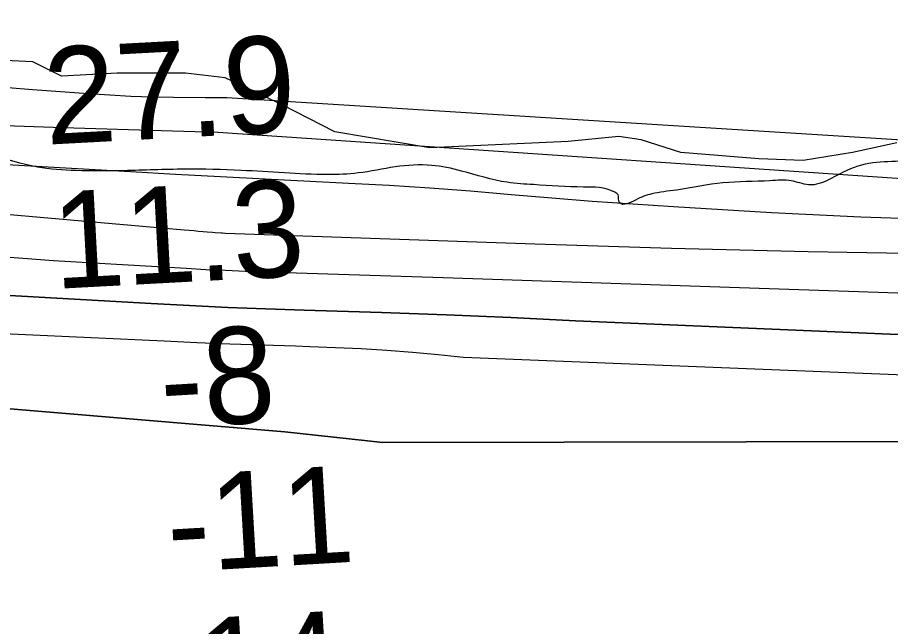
# Model space of a CAD drawing. Extents: x 3297772 to 3335630, y 634068 to 659439.
# Drawn here: x 3326321 to 3326926, y 647396 to 647818 of the extents above; entities that cross this region are included whole.
import ezdxf

# ---------------------------------------------------------------- set-up
doc = ezdxf.new("R2010")
doc.units = 0
for name, color, linetype in [('V-RIVR-EDGE', 7, 'Continuous'), ('V-RIVR-RANG', 7, 'Continuous'), ('V-SITE-VEGE', 7, 'Continuous'), ('V-TOPO-DPTH', 7, 'Continuous'), ('V-TOPO-MAJR', 7, 'Continuous'), ('V-TOPO-MINR', 7, 'Continuous'), ('V-TOPO-WATR', 7, 'Continuous')]:
    doc.layers.add(name, color=color, linetype=linetype)

msp = doc.modelspace()

# ---------------------------------------------------------------- linework, layer by layer
at = {"layer": 'V-RIVR-EDGE'}
msp.add_spline([(3333439.402885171, 648130.067855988), (3333432.2550225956, 648128.6038350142), (3333393.4567422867, 648121.3315154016), (3333365.9123509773, 648117.1337919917), (3333332.1679445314, 648114.8904143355), (3333298.427373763, 648114.1982391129), (3333260.8068790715, 648112.7400518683), (3333230.1687131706, 648112.0402052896), (3333195.2589870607, 648109.0241031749), (3333136.2979518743, 648102.9650492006), (3333088.585052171, 648097.6537877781), (3333047.077921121, 648092.7149842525), (3333001.6860715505, 648085.0711656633), (3332967.9320759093, 648078.9497819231), (3332933.4130271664, 648077.0961227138), (3332910.9177151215, 648075.9883382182), (3332895.0140544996, 648074.4764514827), (3332874.457745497, 648073.3638723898), (3332860.8770528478, 648070.2950297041), (3332849.229609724, 648064.8945887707), (3332842.244404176, 648062.9728462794), (3332806.9516720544, 648061.8967061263), (3332785.2252487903, 648058.0723995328), (3332742.937721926, 648051.1965108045), (3332702.2061920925, 648046.2557894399), (3332606.0019147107, 648034.4717826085), (3332570.696716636, 648028.3542345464), (3332514.829456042, 648018.7973037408), (3332458.5734359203, 648008.853531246), (3332396.116441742, 648000.4763038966), (3332317.749074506, 647987.8725855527), (3332285.5481991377, 647982.5229673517), (3332246.364994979, 647976.4150084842), (3332207.9612277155, 647971.8563342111), (3332152.8781986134, 647965.787691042), (3332088.4917905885, 647961.2932643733), (3332048.919826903, 647954.7984638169), (3332019.0476730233, 647950.2186933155), (3331983.3527565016, 647943.326502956), (3331945.32911849, 647935.6644648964), (3331897.9973069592, 647927.6376402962), (3331843.2934481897, 647918.0778327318), (3331788.9754721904, 647907.7414650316), (3331738.1553730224, 647900.498871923), (3331714.1069407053, 647898.6193218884), (3331693.9298020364, 647894.0155784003), (3331644.660905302, 647886.7691496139), (3331609.3547483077, 647880.2638009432), (3331580.2591545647, 647876.0699132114), (3331563.1959277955, 647876.112105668), (3331548.0726629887, 647876.5373041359), (3331538.376688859, 647876.1734765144), (3331524.797914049, 647873.8802350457), (3331503.455455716, 647868.5037670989), (3331463.879656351, 647860.4577641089), (3331402.971946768, 647851.3010998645), (3331393.2654245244, 647846.6714655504), (3331382.005782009, 647841.270065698), (3331348.642463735, 647836.3111248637), (3331302.4788486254, 647830.2204265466), (3331254.767866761, 647825.6847663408), (3331162.072973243, 647821.6481414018), (3331119.0242289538, 647820.5911796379), (3331084.5013445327, 647817.1863179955), (3331048.0327446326, 647811.0716466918), (3330992.9487566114, 647804.615202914), (3330947.5645783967, 647800.0737891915), (3330916.9197000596, 647796.6593383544), (3330882.0138096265, 647795.1944386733), (3330846.7143650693, 647791.4036942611), (3330781.9372796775, 647785.7468246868), (3330745.081838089, 647780.0209129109), (3330721.8138015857, 647780.0784480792), (3330687.3081777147, 647783.6539973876), (3330659.001610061, 647784.8874003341), (3330629.5278049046, 647784.5724776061), (3330565.141396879, 647780.0780509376), (3330512.7758487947, 647775.1660971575), (3330464.291183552, 647771.4079560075), (3330411.146198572, 647764.9467176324), (3330328.9113733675, 647756.6183951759), (3330280.8135498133, 647752.4714944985), (3330223.009204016, 647743.6949595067), (3330159.7727729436, 647733.7684475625), (3330098.868899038, 647726.1629857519), (3330018.571159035, 647717.0542674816), (3329963.872094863, 647709.4334629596), (3329917.707520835, 647702.9549640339), (3329903.3569804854, 647702.2148428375), (3329890.559560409, 647702.24648718), (3329873.5078406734, 647706.9422869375), (3329862.2635408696, 647707.745696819), (3329851.7881298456, 647705.8325846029), (3329827.7272315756, 647698.9116266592), (3329814.5381752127, 647697.3930274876), (3329809.4948494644, 647696.6298922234), (3329807.9484416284, 647698.572730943), (3329806.7927111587, 647701.6780125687), (3329801.7522621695, 647702.0782791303), (3329782.7481145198, 647701.3496649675), (3329745.5125436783, 647698.7271169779), (3329718.7466303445, 647695.6908775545), (3329678.0198951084, 647692.689159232), (3329648.1496590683, 647688.8849899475), (3329601.98412612, 647682.0186904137), (3329556.208311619, 647675.9270331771), (3329520.914620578, 647674.4630924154), (3329508.119118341, 647675.2703379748), (3329497.2683726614, 647678.399592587), (3329465.4591335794, 647674.6002178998), (3329435.205891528, 647672.7360105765), (3329406.1170102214, 647671.2567271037), (3329386.7317744, 647673.2436761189), (3329372.008776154, 647678.7093235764), (3329360.7673531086, 647680.676135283), (3329347.584050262, 647681.4843397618), (3329329.3564627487, 647681.1416083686), (3329318.8743392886, 647676.5138918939), (3329309.9520485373, 647675.3725452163), (3329285.5186923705, 647674.6573559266), (3329264.1810286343, 647671.2198910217), (3329230.048821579, 647668.977472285), (3329205.6221778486, 647670.9768872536), (3329192.8209220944, 647669.4573291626), (3329173.815815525, 647668.3409143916), (3329159.8578703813, 647669.5388373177), (3329154.8241338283, 647672.653708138), (3329142.020001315, 647669.9707482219), (3329119.520853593, 647667.3117612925), (3329104.393753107, 647666.1857573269), (3329092.369057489, 647665.0520820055), (3329070.2644228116, 647665.1067404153), (3329052.4236769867, 647664.3752494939), (3329042.7296206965, 647664.7870230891), (3329037.306165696, 647667.1272516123), (3329035.37579293, 647670.6222516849), (3329031.115739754, 647672.9596034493), (3329023.360686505, 647673.3665824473), (3329005.914453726, 647675.3487368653), (3328975.6755954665, 647679.3015386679), (3328944.6582592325, 647682.0928564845), (3328895.408540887, 647682.6024398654), (3328867.4964862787, 647686.5494881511), (3328838.8040358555, 647688.5594512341), (3328809.335025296, 647690.1835315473), (3328773.661205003, 647691.8229545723), (3328729.0583815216, 647689.6064266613), (3328666.2442721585, 647693.6397776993), (3328624.75248382, 647694.9057839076), (3328580.157331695, 647695.7916608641), (3328546.800725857, 647693.5473242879), (3328506.840961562, 647687.0534826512), (3328492.870550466, 647683.2099976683), (3328482.7675973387, 647675.0911167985), (3328471.904385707, 647673.1789635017), (3328434.2790964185, 647669.781773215), (3328399.369370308, 647666.7656711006), (3328372.5957856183, 647660.6270268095), (3328345.8269955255, 647656.4273855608), (3328313.244073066, 647653.4055299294), (3328276.0104200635, 647651.5585831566), (3328220.1537075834, 647646.2674590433), (3328210.4471853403, 647641.6378247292), (3328198.028935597, 647638.178304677), (3328173.5936615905, 647636.6875141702), (3328112.696500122, 647631.7966566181), (3328044.042367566, 647626.5371768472), (3328041.3325579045, 647628.4828923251), (3328031.675899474, 647644.0188896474), (3328021.231173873, 647654.5153968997), (3328011.1627418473, 647660.3573379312), (3327997.9909460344, 647665.8191497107), (3327984.425596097, 647668.9551167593), (3327951.082415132, 647672.1399887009), (3327903.389652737, 647674.9725400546), (3327857.2500106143, 647678.5768569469), (3327817.69243072, 647677.8990655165), (3327782.786540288, 647676.4341658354), (3327750.598130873, 647676.1259555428), (3327707.9381461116, 647675.455835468), (3327667.60688284, 647675.5555630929), (3327640.472347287, 647680.2762947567), (3327623.8036335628, 647683.0321325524), (3327599.375071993, 647684.2559463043), (3327563.303861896, 647682.018322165), (3327529.172613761, 647680.1637040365), (3327489.216685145, 647675.221064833), (3327442.6614337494, 647667.5801230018), (3327414.734995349, 647665.7101621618), (3327389.5289147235, 647666.160292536), (3327373.62717194, 647665.4240070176), (3327367.4271568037, 647667.378352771), (3327351.5445924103, 647674.3980794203), (3327334.107948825, 647680.2582399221), (3327331.7897754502, 647683.7541989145), (3327330.25103897, 647688.7994425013), (3327320.563695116, 647691.9258203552), (3327317.4708794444, 647695.8114977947), (3327317.871146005, 647700.8519467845), (3327315.1613363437, 647702.7976622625), (3327303.1500655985, 647707.0931954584), (3327298.497417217, 647707.4925031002), (3327292.2858950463, 647704.7932415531), (3327281.8076072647, 647701.7167275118), (3327271.7247914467, 647701.7416594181), (3327235.272493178, 647702.2195984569), (3327199.2099133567, 647703.4721797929), (3327168.9633837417, 647704.3225767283), (3327108.8638786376, 647708.3492153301), (3327072.8089701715, 647712.7042015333), (3327031.7136127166, 647717.4594542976), (3326986.7344956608, 647719.8974926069), (3326955.320728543, 647719.1995638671), (3326928.9474104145, 647718.101368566), (3326908.001382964, 647716.2141471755), (3326887.8156140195, 647708.1201982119), (3326876.1681708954, 647702.7197572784), (3326868.7980414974, 647701.9623755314), (3326856.782935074, 647704.7067062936), (3326842.0465119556, 647704.7431452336), (3326809.4674251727, 647703.2724920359), (3326777.2675087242, 647698.310674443), (3326760.1975695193, 647695.6382626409), (3326748.9408037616, 647691.4002646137), (3326738.0775921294, 647689.4881113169), (3326737.3058265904, 647691.0412315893), (3326736.9276151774, 647694.9201965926), (3326734.605606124, 647696.8649531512), (3326712.8974023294, 647700.4088581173), (3326678.3869838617, 647702.0454043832), (3326660.164190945, 647703.6416760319), (3326628.383719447, 647711.476319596), (3326607.839876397, 647715.405148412), (3326582.6299600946, 647714.3040763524), (3326557.0245718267, 647710.1015583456), (3326535.6926616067, 647708.9908970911), (3326505.83489152, 647710.2281357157), (3326475.978080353, 647711.8531749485), (3326436.8121367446, 647712.7256270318), (3326394.5389936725, 647711.6667474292), (3326361.5759419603, 647711.748255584), (3326334.8234534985, 647714.1412246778), (3326302.6570992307, 647722.7524283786), (3326245.29904813, 647737.6307715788), (3326217.011658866, 647746.6201866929), (3326194.5326484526, 647752.1050125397), (3326171.273242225, 647755.6527531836), (3326147.616446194, 647755.3234466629), (3326132.093873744, 647751.0959967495), (3326110.7447029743, 647743.0049245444), (3326100.2644973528, 647739.1528092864), (3326091.731925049, 647738.7861049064), (3326082.819223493, 647741.522764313), (3326084.3819329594, 647746.1725359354), (3326084.3905632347, 647749.662741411), (3326081.296788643, 647753.1606182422), (3326059.5751599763, 647751.2753146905), (3326025.828835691, 647748.2563358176), (3325980.43794504, 647741.0003178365), (3325936.602092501, 647735.2916666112)], degree=3, dxfattribs=at)
at = {"layer": 'V-SITE-VEGE'}
msp.add_lwpolyline([(3326929.856, 647730.8690000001), (3326899.068, 647724.2710000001), (3326864.985, 647718.772), (3326834.202, 647719.872), (3326780.329, 647724.2710000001), (3326752.845, 647733.069), (3326737.45, 647735.268), (3326702.27, 647731.969), (3326606.62, 647727.5700000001), (3326540.654, 647738.568), (3326504.3710000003, 647757.2660000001), (3326464.794, 647775.96), (3326437.31, 647779.259), (3326390.031, 647779.259), (3326351.552, 647777.062), (3326331.762, 647786.96), (3326283.585, 647789.381)], dxfattribs=at)
at = {"layer": 'V-TOPO-DPTH'}
for points in [[(3326963.259739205, 647653.9771945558), (3326868.5668742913, 647655.5582398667), (3326773.8904997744, 647657.929416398), (3326679.225118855, 647660.8273470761), (3326465.0093020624, 647668.2797756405), (3326463.036603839, 647668.3669726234), (3326462.3793918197, 647668.4035604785), (3326458.027274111, 647668.6711756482), (3326456.139900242, 647668.8048372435), (3326452.3688788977, 647669.1213635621), (3326449.605366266, 647669.3760193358), (3326446.3390659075, 647669.674785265), (3326443.072501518, 647669.9706136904), (3326439.8055410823, 647670.2620358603), (3326436.538316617, 647670.5505205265), (3326092.5534629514, 647700.6894175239)], [(3326311.622310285, 647625.4488699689), (3326413.719814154, 647619.7375967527), (3326440.153831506, 647618.3577149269), (3326466.593563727, 647617.1092581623), (3326493.041868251, 647616.0579389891), (3326519.4958876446, 647615.1380448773), (3326572.9670017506, 647613.4782068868), (3326617.7894092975, 647611.890219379), (3326662.599863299, 647610.0404886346), (3326707.3923869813, 647607.7981430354), (3327214.0569164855, 647586.3864530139), (3327237.6935945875, 647586.6287027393), (3327261.329389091, 647586.9310607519), (3327284.963858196, 647587.3235811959), (3327308.5974437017, 647587.776209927), (3327375.8471304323, 647589.1924943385), (3327409.7256526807, 647589.6365307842), (3327443.6022203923, 647589.7214719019), (3327477.475856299, 647589.2677700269), (3327694.8699367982, 647582.2662294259), (3327733.4542082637, 647582.0428993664)], [(3326311.622310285, 647625.4488699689), (3326413.719814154, 647619.7375967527), (3326440.153831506, 647618.3577149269), (3326466.593563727, 647617.1092581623), (3326493.041868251, 647616.0579389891), (3326519.4958876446, 647615.1380448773), (3326572.9670017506, 647613.4782068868), (3326617.7894092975, 647611.890219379), (3326662.599863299, 647610.0404886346), (3326707.3923869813, 647607.7981430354), (3327214.0569164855, 647586.3864530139), (3327237.6935945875, 647586.6287027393), (3327261.329389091, 647586.9310607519), (3327284.963858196, 647587.3235811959), (3327308.5974437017, 647587.776209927), (3327375.8471304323, 647589.1924943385), (3327409.7256526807, 647589.6365307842), (3327443.6022203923, 647589.7214719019), (3327477.475856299, 647589.2677700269), (3327694.8699367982, 647582.2662294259), (3327733.4542082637, 647582.0428993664)], [(3325813.7604165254, 647588.7755216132), (3326506.1750132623, 647530.8626101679), (3326574.09120044, 647523.5241331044), (3327203.124149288, 647524.7739481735), (3327215.343678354, 647524.964700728), (3327227.53719485, 647524.6720834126), (3327239.6916924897, 647523.6544112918), (3327251.820177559, 647522.1533693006), (3327259.0438798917, 647521.0398477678), (3327267.5516241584, 647519.8215955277), (3327276.07372699, 647518.7252674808), (3327878.847848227, 647526.6199571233)], [(3327878.847848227, 647526.6199571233), (3327276.07372699, 647518.7252674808), (3327267.5516241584, 647519.8215955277), (3327259.0438798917, 647521.0398477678), (3327251.820177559, 647522.1533693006), (3327239.6916924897, 647523.6544112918), (3327227.53719485, 647524.6720834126), (3327215.343678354, 647524.964700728), (3327203.124149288, 647524.7739481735), (3326574.09120044, 647523.5241331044), (3326506.1750132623, 647530.8626101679), (3325813.7604165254, 647588.7755216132)]]:
    msp.add_lwpolyline(points, dxfattribs=at)
at = {"layer": 'V-TOPO-MAJR'}
msp.add_lwpolyline([(3327849.4835690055, 647732.8106967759), (3327242.8666060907, 647721.67376666), (3327237.701840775, 647721.1784116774), (3327232.5333779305, 647720.7291688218), (3327227.3593687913, 647720.3490941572), (3327222.1816621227, 647720.01513162), (3327186.7592420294, 647717.9681785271), (3327175.1497812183, 647717.5907185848), (3327163.550542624, 647717.6027781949), (3327151.966637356, 647718.199117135), (3327140.392954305, 647719.1849756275), (3327128.851340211, 647720.6202972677), (3326465.943292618, 647762.035334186), (3326462.196156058, 647762.0258626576), (3326458.449063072, 647762.0291282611), (3326454.7020354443, 647762.0514995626), (3326450.95505139, 647762.0866079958), (3326429.0337592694, 647762.3478992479), (3326414.3319693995, 647762.6590604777), (3326399.637916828, 647763.1512168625), (3326384.955470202, 647763.9148659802), (3326370.280760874, 647764.8595102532), (3326331.507318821, 647767.7155268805), (3326297.467901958, 647770.4017405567)], dxfattribs=at)
at = {"layer": 'V-TOPO-MINR'}
for points in [[(3327768.815986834, 647704.4967661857), (3327264.9799121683, 647704.9985272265), (3327250.680610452, 647703.9447606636), (3327236.3745799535, 647703.0033363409), (3327222.058456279, 647702.2304253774), (3327207.7356038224, 647701.5698566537), (3327131.0937387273, 647698.4872307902), (3327098.1767655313, 647697.7861398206), (3327065.2786583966, 647697.9135594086), (3327032.4088503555, 647699.2837448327), (3326459.788639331, 647738.1964497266), (3326444.0847519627, 647738.6217521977), (3326428.3817496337, 647739.0818731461), (3326352.4371399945, 647741.433558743), (3326298.7721187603, 647743.3121662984)], [(3326966.9979356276, 647677.5119663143), (3326904.9744414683, 647679.5269797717), (3326842.971192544, 647682.5248936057), (3326775.2843747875, 647686.6044149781), (3326747.149141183, 647688.4257970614), (3326719.026442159, 647690.4139346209), (3326690.9225450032, 647692.6522053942), (3326662.8311824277, 647695.0572316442), (3326634.737410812, 647697.4185239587), (3326606.627895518, 647699.554793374), (3326578.4947647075, 647701.3535284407), (3326550.3458902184, 647702.9272406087), (3326523.648923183, 647704.2591068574), (3326492.5802889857, 647705.842248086), (3326461.514013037, 647707.4695111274), (3326430.451274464, 647709.1629568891), (3326399.390894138, 647710.9005244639), (3326280.914812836, 647717.6548757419)], [(3326963.259739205, 647653.9771945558), (3326868.5668742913, 647655.5582398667), (3326773.8904997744, 647657.929416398), (3326679.225118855, 647660.8273470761), (3326465.0093020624, 647668.2797756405), (3326463.036603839, 647668.3669726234), (3326462.3793918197, 647668.4035604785), (3326458.027274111, 647668.6711756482), (3326456.139900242, 647668.8048372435), (3326452.3688788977, 647669.1213635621), (3326449.605366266, 647669.3760193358), (3326446.3390659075, 647669.674785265), (3326443.072501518, 647669.9706136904), (3326439.8055410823, 647670.2620358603), (3326436.538316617, 647670.5505205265), (3326092.5534629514, 647700.6894175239)], [(3327063.2655081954, 647622.2326189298), (3326916.8404200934, 647627.3522786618), (3326841.5619958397, 647629.9538850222), (3326766.282208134, 647632.514931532), (3326691.000375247, 647635.0151382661), (3326615.717178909, 647637.4747851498), (3326492.484034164, 647641.4511998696), (3326478.818691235, 647641.9436109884), (3326465.1564194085, 647642.5045351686), (3326451.4987542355, 647643.1682289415), (3326437.844160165, 647643.9004357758), (3326385.772951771, 647646.8891587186), (3326346.10456663, 647649.4159136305), (3326306.4621846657, 647652.2742743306)], [(3327223.3705157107, 647558.5700493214), (3326629.923989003, 647582.3728088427), (3326612.206107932, 647584.1567371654), (3326594.470638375, 647585.7773245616), (3326576.713709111, 647587.1308859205), (3326558.9457699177, 647588.2919435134), (3326541.1613158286, 647589.1642454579), (3326523.3658518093, 647589.8440436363), (3326513.4836946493, 647590.1411857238), (3326490.740935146, 647590.8789567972), (3326468.0009029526, 647591.6885479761), (3326445.264961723, 647592.6058693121), (3326422.5317478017, 647593.5950107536), (3326119.2127646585, 647607.5126643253)], [(3327878.847848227, 647526.6199571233), (3327276.07372699, 647518.7252674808), (3327267.5516241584, 647519.8215955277), (3327259.0438798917, 647521.0398477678), (3327251.820177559, 647522.1533693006), (3327239.6916924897, 647523.6544112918), (3327227.53719485, 647524.6720834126), (3327215.343678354, 647524.964700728), (3327203.124149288, 647524.7739481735), (3326574.09120044, 647523.5241331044), (3326506.1750132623, 647530.8626101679), (3325813.7604165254, 647588.7755216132)]]:
    msp.add_lwpolyline(points, dxfattribs=at)
at = {"layer": 'V-TOPO-WATR'}
msp.add_lwpolyline([(3327733.4542082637, 647582.0428993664), (3327694.8699367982, 647582.2662294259), (3327477.475856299, 647589.2677700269), (3327443.6022203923, 647589.7214719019), (3327409.7256526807, 647589.6365307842), (3327375.8471304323, 647589.1924943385), (3327308.5974437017, 647587.776209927), (3327284.963858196, 647587.3235811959), (3327261.329389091, 647586.9310607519), (3327237.6935945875, 647586.6287027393), (3327214.0569164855, 647586.3864530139), (3326707.3923869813, 647607.7981430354), (3326662.599863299, 647610.0404886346), (3326617.7894092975, 647611.890219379), (3326572.9670017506, 647613.4782068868), (3326519.4958876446, 647615.1380448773), (3326493.041868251, 647616.0579389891), (3326466.593563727, 647617.1092581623), (3326440.153831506, 647618.3577149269), (3326413.719814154, 647619.7375967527), (3326311.622310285, 647625.4488699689)], dxfattribs=at)

# ---------------------------------------------------------------- texts
at = {"layer": 'V-RIVR-RANG'}
for s, height, rotation, p in [('27.9', 67, 3.058325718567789, (3326341.024178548, 647729.6796544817)), ('11.3', 67, 3.058325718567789, (3326346.878582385, 647629.8507277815)), ('-8', 67.00000000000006, 3.3466111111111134, (3326421.4002899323, 647533.4388237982)), ('-11', 67.00000000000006, 3.3466111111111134, (3326426.2003008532, 647433.5486284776)), ('-14', 67.00000000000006, 3.3466111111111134, (3326418.098156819, 647332.9049095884))]:
    msp.add_text(s, height=height, rotation=rotation, dxfattribs=at).set_placement(p)

doc.saveas('drawing.dxf')
